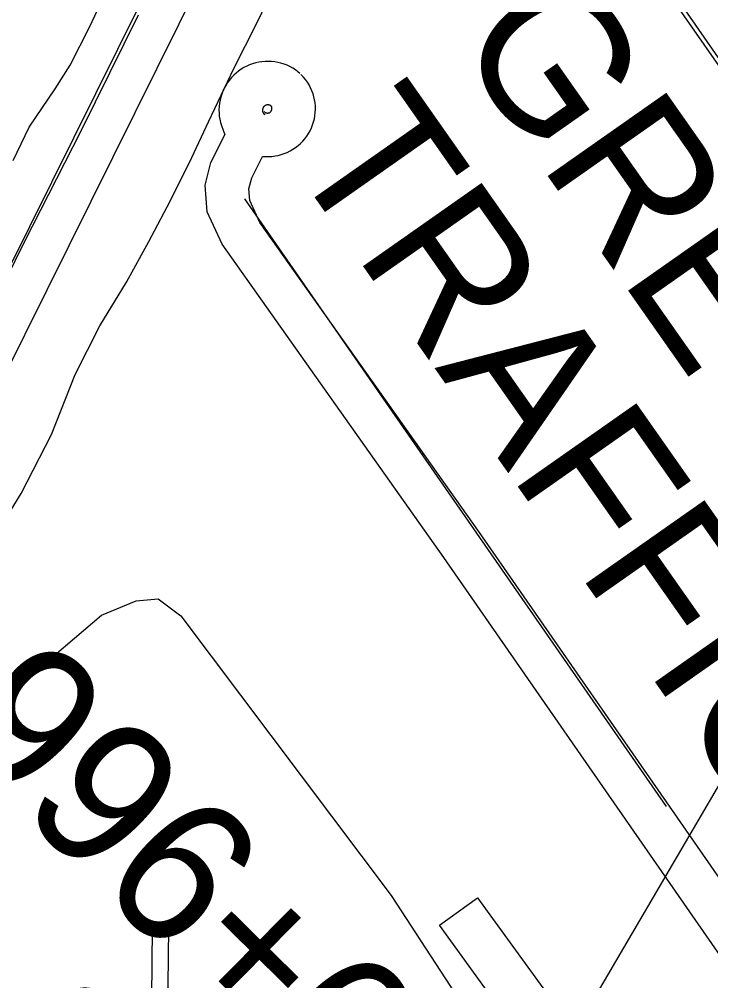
# Model space of a CAD drawing. Extents: x 3677843 to 3715951, y 511991 to 537744.
# Drawn here: x 3684816 to 3685293, y 520526 to 521190 of the extents above; entities that cross this region are included whole.
import ezdxf

# ---------------------------------------------------------------- set-up
doc = ezdxf.new("R2010")
doc.units = 0
for name, color, linetype in [('V-BLDG-OTLN', 7, 'Continuous'), ('V-CHAN-NAID', 7, 'Continuous'), ('V-FLOD-BASE', 7, 'Continuous'), ('V-LEVE-TOET', 7, 'Continuous'), ('V-RIVR-RANG-IDEN', 7, 'Continuous'), ('V-ROAD-CNTR', 7, 'Continuous'), ('V-SITE-OTLN', 7, 'Continuous'), ('V-SURV-IDEN', 7, 'Continuous'), ('V-SURV-LINE', 7, 'Continuous'), ('V-TOPO-SHOR', 7, 'Continuous'), ('V-UTIL-LINE', 7, 'Continuous')]:
    doc.layers.add(name, color=color, linetype=linetype)

msp = doc.modelspace()

# ---------------------------------------------------------------- linework, layer by layer
at = {"layer": 'V-BLDG-OTLN'}
msp.add_lwpolyline([(3685105.9, 520564.82), (3685132.07, 520583.77), (3685178.99, 520518.99), (3685152.83, 520500.04)], close=True, dxfattribs=at)
at = {"layer": 'V-FLOD-BASE'}
msp.add_lwpolyline([(3684660.62, 520736.18), (3684661.91, 520752.32), (3684663.99, 520767.24), (3684667.26, 520776.51), (3684677.82, 520791.39), (3684690, 520806.67), (3684697.7, 520814.71), (3684706.64, 520826.37), (3684720.83, 520842.85), (3684727.75, 520854.93), (3684741.58, 520879.48), (3684759.91, 520916.53), (3684772.13, 520941.9), (3684794.11, 520984.57), (3684819.77, 521036.11), (3684858.86, 521112.61), (3684898.37, 521192.73)], dxfattribs=at)
at = {"layer": 'V-LEVE-TOET'}
for points in [[(3684570.56, 520522.24), (3684613.14, 520569.66), (3684648.83, 520607.84), (3684673.57, 520634.77), (3684693.85, 520658.08), (3684707.23, 520673.36), (3684723.06, 520693.06), (3684740.54, 520720.01), (3684748.28, 520737.33), (3684761.33, 520765.92), (3684792.66, 520822.28), (3684817.45, 520862.52), (3684838.22, 520903.18), (3684854.55, 520944.68), (3684871.65, 520978.1), (3684889.95, 521008.28), (3684905.41, 521036.46), (3684920.06, 521064.24), (3684935.13, 521094.43), (3684946.54, 521119), (3684964.06, 521155.64), (3684979.94, 521187.04), (3684997.05, 521222.48)], [(3684811.98, 521092.35), (3684822.83, 521115.16), (3684840.96, 521141.75), (3684851.08, 521157.98), (3684864.71, 521184.6), (3684876.6, 521210.52)]]:
    msp.add_lwpolyline(points, dxfattribs=at)
at = {"layer": 'V-ROAD-CNTR'}
for points in [[(3685108.44, 521436.49), (3685397.58, 521020.17), (3685583.06, 520757.62), (3685741.7, 520525.01), (3685855.26, 520357.7), (3686146.16, 519940.1), (3686445.74, 519512.26), (3686531.66, 519376.34), (3686563.13, 519323.42)], [(3685072.95, 520275.86), (3685424.6, 520876.37), (3685446.78, 520910.33), (3685455.17, 520923.71), (3685466.45, 520964.08), (3685472.07, 520992.31), (3685475.7, 521023.25), (3685474.58, 521075.22), (3685470.65, 521162.81), (3685477.78, 521183.37), (3685490.12, 521196.27), (3685497.04, 521199.75), (3685515.84, 521201.78), (3685683.59, 521217.79), (3686141.34, 521250.37), (3686741.37, 521287.26), (3687541.09, 521335.29), (3687828.62, 521348.88)], [(3685009.64, 521152.34), (3685008.33, 521153.44), (3685006.55, 521154.75), (3685004.69, 521155.93), (3685002.76, 521156.99), (3685000.76, 521157.92), (3684998.71, 521158.72), (3684996.6, 521159.38), (3684994.46, 521159.9), (3684992.29, 521160.28), (3684990.1, 521160.52), (3684987.89, 521160.62), (3684985.69, 521160.57), (3684983.49, 521160.38), (3684981.31, 521160.04), (3684979.17, 521159.56), (3684977.05, 521158.95), (3684974.98, 521158.19), (3684972.95, 521157.3), (3684971, 521156.29), (3684969.12, 521155.14), (3684967.31, 521153.88), (3684965.59, 521152.5), (3684963.97, 521151.01), (3684962.44, 521149.42), (3684961.03, 521147.73), (3684959.72, 521145.95), (3684958.54, 521144.09), (3684957.48, 521142.16), (3684956.54, 521140.16), (3684955.74, 521138.11), (3684955.08, 521136.01), (3684954.55, 521133.87), (3684954.17, 521131.7), (3684953.93, 521129.5), (3684953.83, 521127.3), (3684953.88, 521125.1), (3684954.07, 521122.91), (3684954.4, 521120.72), (3684954.88, 521118.57), (3684955.49, 521116.45), (3684957.87, 521109.91)], [(3684983.94, 521095), (3684988.11, 521094.97), (3684990.31, 521095.09), (3684992.5, 521095.37), (3684994.66, 521095.78), (3684996.79, 521096.34), (3684998.87, 521097.04), (3685000.9, 521097.88), (3685002.88, 521098.85), (3685004.79, 521099.95), (3685006.61, 521101.18), (3685008.35, 521102.52), (3685010.01, 521103.98), (3685011.56, 521105.55), (3685013, 521107.2), (3685014.32, 521108.95), (3685015.53, 521110.8), (3685016.62, 521112.71), (3685017.57, 521114.69), (3685018.39, 521116.74), (3685019.07, 521118.83), (3685019.61, 521120.97), (3685020.01, 521123.13), (3685020.26, 521125.31), (3685020.37, 521127.51), (3685020.33, 521129.72), (3685020.14, 521131.91), (3685019.81, 521134.08), (3685019.34, 521136.22), (3685018.72, 521138.34), (3685017.96, 521140.41), (3685017.07, 521142.42), (3685016.05, 521144.36), (3685014.89, 521146.24), (3685013.62, 521148.04), (3685012.23, 521149.74), (3685010.86, 521151.21), (3685010.56, 521151.51)], [(3684990.38, 521129.35), (3684989.81, 521129.82), (3684989.62, 521129.96), (3684989.42, 521130.09), (3684989.2, 521130.21), (3684988.98, 521130.31), (3684988.76, 521130.4), (3684988.53, 521130.47), (3684988.3, 521130.53), (3684988.06, 521130.57), (3684987.81, 521130.59), (3684987.58, 521130.6), (3684987.33, 521130.6), (3684987.09, 521130.58), (3684986.86, 521130.54), (3684986.62, 521130.49), (3684986.38, 521130.42), (3684986.16, 521130.34), (3684985.94, 521130.24), (3684985.73, 521130.13), (3684985.52, 521130), (3684985.32, 521129.87), (3684985.13, 521129.72), (3684984.95, 521129.55), (3684984.79, 521129.38), (3684984.63, 521129.19), (3684984.49, 521129), (3684984.36, 521128.79), (3684984.24, 521128.58), (3684984.14, 521128.36), (3684984.05, 521128.14), (3684983.98, 521127.91), (3684983.92, 521127.67), (3684983.88, 521127.44), (3684983.85, 521127.2), (3684983.84, 521126.96), (3684983.85, 521126.71), (3684983.87, 521126.47), (3684983.91, 521126.23), (3684983.96, 521126), (3684984.03, 521125.76), (3684984.11, 521125.54), (3684984.21, 521125.31), (3684984.32, 521125.1), (3684984.44, 521124.9), (3684984.58, 521124.7), (3684984.73, 521124.51), (3684984.9, 521124.33), (3684985.41, 521123.83)], [(3684984.95, 521126.01), (3684985.49, 521125.58), (3684985.66, 521125.46), (3684985.83, 521125.36), (3684986.01, 521125.27), (3684986.2, 521125.19), (3684986.39, 521125.12), (3684986.59, 521125.06), (3684986.78, 521125.02), (3684986.98, 521124.99), (3684987.19, 521124.98), (3684987.39, 521124.97), (3684987.59, 521124.99), (3684987.79, 521125.01), (3684987.99, 521125.05), (3684988.18, 521125.1), (3684988.38, 521125.17), (3684988.57, 521125.24), (3684988.74, 521125.33), (3684988.92, 521125.43), (3684989.09, 521125.55), (3684989.26, 521125.67), (3684989.4, 521125.8), (3684989.54, 521125.94), (3684989.68, 521126.1), (3684989.8, 521126.26), (3684989.91, 521126.43), (3684990.01, 521126.61), (3684990.1, 521126.79), (3684990.17, 521126.98), (3684990.24, 521127.17), (3684990.29, 521127.36), (3684990.32, 521127.57), (3684990.35, 521127.77), (3684990.36, 521127.97), (3684990.35, 521128.17), (3684990.33, 521128.37), (3684990.3, 521128.58), (3684990.26, 521128.77), (3684990.2, 521128.96), (3684990.14, 521129.15), (3684990.05, 521129.34), (3684989.95, 521129.53), (3684989.85, 521129.69), (3684989.74, 521129.85), (3684989.6, 521130.02), (3684989.33, 521130.31), (3684989.46, 521130.18)], [(3686286.08, 519131.29), (3686144, 519328.56), (3685904.72, 519678.99), (3685701.13, 519972.63), (3685444.09, 520335.52), (3685109.03, 520818.49), (3684956.04, 521034.47), (3684945.62, 521056.95), (3684944.2, 521075.21), (3684948.16, 521090.88), (3684957.87, 521109.91)], [(3686310.42, 519148.82), (3686168.56, 519345.79), (3685929.44, 519696), (3685725.7, 519989.84), (3685468.65, 520352.74), (3685133.6, 520835.71), (3684982.11, 521049.58), (3684975.11, 521064.67), (3684974.49, 521072.64), (3684976.41, 521080.25), (3684983.94, 521095)]]:
    msp.add_lwpolyline(points, dxfattribs=at)
at = {"layer": 'V-SITE-OTLN'}
msp.add_lwpolyline([(3684598.29, 520515.07), (3684701.31, 520629.24), (3684769.93, 520691.39), (3684872.84, 520778.73), (3684896.77, 520788.54), (3684911.83, 520789.95), (3684927.58, 520778.12), (3685072.57, 520585.3), (3685153.94, 520460.38)], dxfattribs=at)
at = {"layer": 'V-SURV-LINE'}
for points in [[(3684716.73, 520832.14), (3685172.76, 521751.16)], [(3685199.63, 521737.81), (3684743.6, 520818.79)]]:
    msp.add_lwpolyline(points, dxfattribs=at)
at = {"layer": 'V-TOPO-SHOR'}
msp.add_line((3684971.49, 521065.74), (3685262.17, 520646.74), dxfattribs=at)
msp.add_lwpolyline([(3685447.54, 520942.92), (3685327.25, 521116.6), (3685193.74, 521308.08), (3685120.76, 521412.53)], dxfattribs=at)
at = {"layer": 'V-UTIL-LINE'}
msp.add_lwpolyline([(3684907.19, 520490.74), (3684908, 520562.84), (3684918.91, 520562.79), (3684918.08, 520484.05)], dxfattribs=at)

# ---------------------------------------------------------------- texts
at = {"layer": 'V-CHAN-NAID'}
for s, p in [('GRETNA "97" HARBOR', (3685114.47, 521175.62)), ('TRAFFIC CONTROL (96.6) (6)', (3684999.9, 521095.16))]:
    msp.add_text(s, height=100, rotation=305.07599, dxfattribs=at).set_placement(p)
at = {"layer": 'V-RIVR-RANG-IDEN'}
msp.add_text('D-010', height=83, rotation=322.24633, dxfattribs=at).set_placement((3684707.16, 520540.49))
at = {"layer": 'V-SURV-IDEN'}
msp.add_text('996+61.7', height=100, rotation=315.38146, dxfattribs=at).set_placement((3684761.42, 520697.67))

doc.saveas('drawing.dxf')
